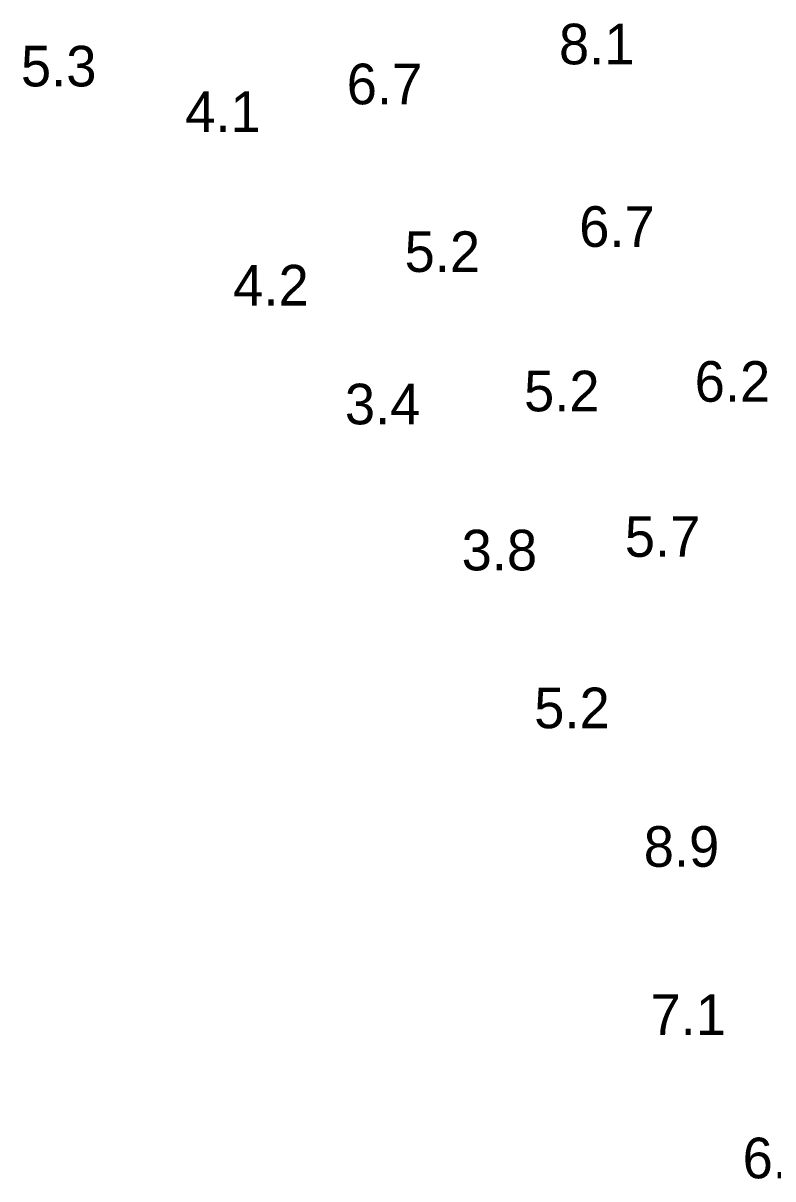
# Model space of a CAD drawing. Extents: x 3040093 to 3056816, y 408076 to 509144.
# Drawn here: x 3043719.6 to 3043811.9, y 436173.2 to 436315.5 of the extents above; entities that cross this region are included whole.
import ezdxf

# ---------------------------------------------------------------- set-up
doc = ezdxf.new("R2010")
doc.units = 0
doc.layers.add('V-TOPO-SOUN-0810', color=7, linetype='Continuous')

msp = doc.modelspace()

# ---------------------------------------------------------------- texts
at = {"layer": 'V-TOPO-SOUN-0810'}
for s, p in [('8.1', (3043785.55, 436310.46)), ('5.3', (3043719.34, 436307.74)), ('6.7', (3043759.43, 436305.54)), ('4.1', (3043739.56, 436302.13)), ('6.7', (3043788.04, 436287.99)), ('5.2', (3043766.55, 436284.9)), ('4.2', (3043745.46, 436280.77)), ('6.2', (3043802.25, 436268.92)), ('5.2', (3043781.25, 436267.74)), ('3.4', (3043759.2, 436266.14)), ('5.7', (3043793.65, 436249.83)), ('3.8', (3043773.57, 436248.16)), ('5.2', (3043782.5, 436228.73)), ('8.9', (3043795.98, 436211.67)), ('7.1', (3043796.81, 436190.97)), ('6.8', (3043808.15, 436173.32))]:
    msp.add_text(s, height=5, dxfattribs=at).set_placement(p)

doc.saveas('drawing.dxf')
